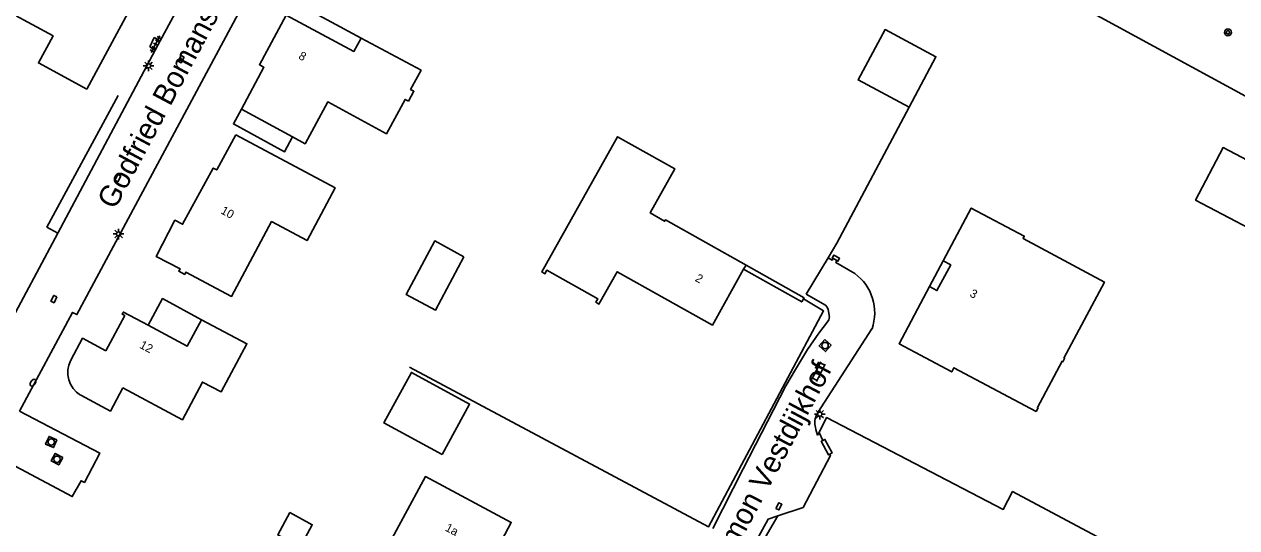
# Model space of a CAD drawing. Extents: x 128999 to 131010, y 395498 to 399007.
# Drawn here: x 130169.8 to 130311.9, y 398005.2 to 398064.4 of the extents above; entities that cross this region are included whole.
import ezdxf

# ---------------------------------------------------------------- set-up
doc = ezdxf.new("R2010")
doc.units = 0
for name, color, linetype in [('gg-afsc-hekwerk', 7, 'Continuous'), ('gg-afsc-muur', 7, 'Continuous'), ('gg-anno-huisnummerreeks BGT', 7, 'Continuous'), ('gg-anno-openbare ruimte label', 7, 'Continuous'), ('gg-bbg-bijgebouw', 7, 'Continuous'), ('gg-bbg-gedigitaliseerde bebouwing', 7, 'Continuous'), ('gg-bbg-gedigitaliseerde bijgebouw', 7, 'Continuous'), ('gg-bbg-hoofdgebouw', 7, 'Continuous'), ('gg-bbg-luifel en loopbrug', 7, 'Continuous'), ('gg-bbg-onder overbouw', 7, 'Continuous'), ('gg-bbg-pand overbouw', 7, 'Continuous'), ('gg-knt-verharding', 7, 'Continuous'), ('gt-grn-groengrens', 7, 'Continuous'), ('gt-grn-vlakafsluiter', 7, 'Continuous'), ('gt-symb-boom', 7, 'Continuous'), ('gt-symb-brandkraan', 7, 'Continuous'), ('gt-symb-klinker verharding', 7, 'Continuous'), ('gt-symb-kolk', 7, 'Continuous'), ('gt-symb-kolk center center', 7, 'Continuous'), ('gt-symb-lichtmast', 7, 'Continuous'), ('gt-symb-rioolschacht', 7, 'Continuous'), ('gt-symb-tegel verharding', 7, 'Continuous')]:
    doc.layers.add(name, color=color, linetype=linetype)

# ---------------------------------------------------------------- blocks, each defined once
blk = doc.blocks.new('gt0-TEG1')
at = {"layer": 'gt-symb-tegel verharding'}
for p, q in [((-1.12, 0), (1.12, 0)), ((-0.9, -0.25), (-0.9, 0.25)), ((-0.45, -0.25), (-0.45, 0.25)), ((0, -0.25), (0, 0.25)), ((0.45, -0.25), (0.45, 0.25)), ((0.9, -0.25), (0.9, 0.25))]:
    blk.add_line(p, q, dxfattribs=at)
blk = doc.blocks.new('gt0-BOOM')
at = {"layer": 'gt-symb-boom'}
for radius in [0.4, 0.2]:
    blk.add_circle((0, 0), radius, dxfattribs=at)
blk = doc.blocks.new('gt0-KOLK')
at = {"layer": 'gt-symb-kolk'}
blk.add_lwpolyline([(0, 0), (0.38, 0), (0.38, 0.4), (-0.38, 0.4), (-0.38, 0), (0, 0)], dxfattribs=at)
blk = doc.blocks.new('gt0-LMAST')
at = {"layer": 'gt-symb-lichtmast'}
for p, q in [((-0.18, 0.17), (-0.45, 0.44)), ((-0.01, 0.25), (-0.01, 0.62)), ((0.17, 0.17), (0.44, 0.44)), ((-0.26, 0), (-0.63, 0)), ((-0.18, -0.18), (-0.45, -0.45)), ((-0.01, -0.25), (-0.01, -0.63)), ((0.44, -0.45), (0.17, -0.18)), ((0.24, 0), (0.62, 0))]:
    blk.add_line(p, q, dxfattribs=at)
blk.add_circle((-0.01, 0), 0.25, dxfattribs=at)
blk = doc.blocks.new('gt0-KL1')
at = {"layer": 'gt-symb-klinker verharding'}
for p, q in [((-1.15, 0.3), (1.15, 0.3)), ((-1, -0.3), (-1, 0.3)), ((-0.5, 0.3), (-0.5, 0.45)), ((0, -0.3), (0, 0.3)), ((0.5, 0.3), (0.5, 0.45)), ((1, -0.3), (1, 0.3)), ((-1.15, -0.3), (1.15, -0.3)), ((-0.5, -0.45), (-0.5, -0.3)), ((0.5, -0.45), (0.5, -0.3))]:
    blk.add_line(p, q, dxfattribs=at)
blk = doc.blocks.new('gt0-RS')
at = {"layer": 'gt-symb-rioolschacht'}
blk.add_lwpolyline([(-0.5, -0.5), (0.5, -0.5), (0.5, 0.5), (-0.5, 0.5)], close=True, dxfattribs=at)
blk.add_circle((0, 0), 0.375, dxfattribs=at)
blk = doc.blocks.new('gt0-KOLKCC')
at = {"layer": 'gt-symb-kolk center center'}
blk.add_lwpolyline([(-0.38, 0.2), (0.37, 0.2), (0.37, -0.2), (-0.38, -0.2)], close=True, dxfattribs=at)
blk = doc.blocks.new('gt0-BR')
at = {"layer": 'gt-symb-brandkraan'}
for centre, radius, start, end in [((-0.24, 0), 0.206, 107.5669, 252.4331), ((0.6, -2.66), 3, 106.892, 107.5669), ((0, -0.69), 0.938, 73.108, 106.892), ((-0.6, -2.66), 3, 72.4331, 73.108), ((0.24, 0), 0.206, 287.567, 72.4331), ((0.6, 2.66), 3, 252.4331, 253.108), ((0, 0.69), 0.938, 253.108, 286.8921), ((-0.6, 2.66), 3, 286.8921, 287.567)]:
    blk.add_arc(centre, radius, start, end, dxfattribs=at)

msp = doc.modelspace()

# ---------------------------------------------------------------- linework, layer by layer
at = {"layer": 'gg-afsc-hekwerk'}
msp.add_line((130262.95, 398016.45), (130263.41, 398015.5), dxfattribs=at)
for points in [[(130173.69, 398039.85), (130172.41, 398040.55), (130180.76, 398056)], [(130273.51, 398054.64), (130265.04, 398038.65), (130264.01, 398036.93)], [(130214.94, 398024.1), (130249.98, 398005.36), (130263.49, 398030.71), (130261.12, 398032.12)], [(130301.39, 398001.11), (130285.65, 398009.49), (130284.55, 398007.41), (130263.84, 398018.19), (130262.95, 398016.45)], [(130258.12, 398006.66), (130261.08, 398007.64), (130264.28, 398013.72), (130264.2, 398013.88)], [(130292.12, 397964.05), (130247.47, 397988.42), (130258.12, 398006.66)]]:
    msp.add_lwpolyline(points, dxfattribs=at)
at = {"layer": 'gg-afsc-muur'}
for points in [[(130254.39, 398036.07), (130261.19, 398032.24), (130261.12, 398032.12)], [(130261.12, 398032.12), (130260.93, 398031.76), (130254.11, 398035.59)], [(130264.2, 398013.88), (130264.07, 398013.81), (130263.22, 398015.4), (130263.41, 398015.5)], [(130263.41, 398015.5), (130263.65, 398015.63), (130264.49, 398014.03), (130264.2, 398013.88)]]:
    msp.add_lwpolyline(points, dxfattribs=at)
at = {"layer": 'gg-bbg-bijgebouw'}
for points in [[(130273.51, 398054.64), (130267.54, 398057.82), (130270.69, 398063.73), (130276.66, 398060.54), (130273.51, 398054.64)], [(130318.13, 398037.91), (130307.1, 398043.72), (130310.34, 398049.89), (130327.63, 398040.79)], [(130218.76, 398013.84), (130221.98, 398019.78), (130215.15, 398023.49), (130211.93, 398017.55), (130218.76, 398013.84)]]:
    msp.add_lwpolyline(points, dxfattribs=at)
at = {"layer": 'gg-bbg-gedigitaliseerde bebouwing'}
msp.add_line((130201.22, 398051.13), (130195.23, 398054.38), dxfattribs=at)
for points in [[(130177.11, 398056.73), (130171.42, 398059.82), (130173.14, 398062.99), (130165.71, 398067.01), (130169.14, 398073.35), (130165.88, 398075.12), (130167.72, 398078.52)], [(130214.82, 398055.34), (130214.41, 398055.53), (130212.23, 398051.51), (130205.34, 398055.24), (130202.69, 398050.33), (130201.22, 398051.13)], [(130194.55, 398051.39), (130206.22, 398045.14), (130202.92, 398038.96), (130198.75, 398041.19), (130194.06, 398032.4), (130188.7, 398035.24), (130188.59, 398034.99)], [(130190.52, 398029.68), (130195.86, 398026.85), (130192.84, 398021.2), (130190.64, 398022.36), (130188.3, 398017.94), (130181.3, 398021.67)]]:
    msp.add_lwpolyline(points, dxfattribs=at)
at = {"layer": 'gg-bbg-gedigitaliseerde bijgebouw'}
for points in [[(130221.31, 398037.06), (130217.89, 398038.92), (130214.52, 398032.64), (130217.96, 398030.79), (130221.31, 398037.06)], [(130200.9, 398007.03), (130199.48, 398004.41), (130202.1, 398002.98), (130203.52, 398005.61), (130200.9, 398007.03)]]:
    msp.add_lwpolyline(points, dxfattribs=at)
at = {"layer": 'gg-bbg-hoofdgebouw'}
msp.add_line((130254.39, 398036.07), (130254.11, 398035.59), dxfattribs=at)
for points in [[(130180.97, 398072.53), (130181.33, 398073.2), (130184.91, 398071.28), (130177.11, 398056.73)], [(130200.45, 398065.43), (130197.33, 398059.6), (130197.86, 398059.32), (130195.23, 398054.38)], [(130209.26, 398062.74), (130208.42, 398061.17), (130200.45, 398065.43)], [(130214.82, 398055.34), (130215.44, 398056.5), (130215.06, 398056.7), (130216.28, 398058.96), (130209.26, 398062.74)], [(130194.55, 398051.39), (130192.33, 398047.25), (130191.91, 398047.48), (130188.33, 398040.88), (130187.43, 398041.35), (130185.23, 398037.08), (130188.03, 398035.65), (130187.88, 398035.36), (130188.59, 398034.99)], [(130254.11, 398035.59), (130250.44, 398029.04), (130239.29, 398035.31), (130237.15, 398031.51), (130236.78, 398031.72), (130237.01, 398032.13), (130231.03, 398035.49), (130230.8, 398035.08), (130230.43, 398035.29), (130239.32, 398051.15), (130246.06, 398047.38), (130243.15, 398042.21), (130244.85, 398041.24), (130244.94, 398041.39), (130254.39, 398036.07)], [(130275.9, 398033.57), (130272.33, 398026.86), (130278.51, 398023.55), (130278.77, 398024.04), (130288.41, 398018.91), (130288.63, 398019.32), (130288.56, 398019.36), (130291.45, 398024.79), (130291.54, 398024.74), (130291.75, 398025.13), (130291.66, 398025.18), (130296.42, 398034.09), (130286.87, 398039.22), (130287.02, 398039.49), (130280.81, 398042.77), (130277.52, 398036.59)], [(130179.34, 398026.03), (130181.53, 398030.15), (130181.24, 398030.31), (130181.38, 398030.57), (130184.28, 398029.02)], [(130184.28, 398029.02), (130188.87, 398026.58), (130190.52, 398029.68)], [(130179.34, 398026.03), (130176.59, 398027.49), (130175.22, 398024.91)], [(130176.37, 398020.8), (130179.85, 398018.95), (130181.3, 398021.67)], [(130208.95, 397996.71), (130215.17, 397993.36), (130219.69, 398001.76), (130223.57, 397999.66), (130226.87, 398005.87), (130216.79, 398011.25), (130208.95, 397996.71)]]:
    msp.add_lwpolyline(points, dxfattribs=at)
msp.add_arc((130177.99, 398023.47), 3.13, 152.5546, 238.613, dxfattribs=at)
at = {"layer": 'gg-bbg-luifel en loopbrug'}
for points in [[(130209.26, 398062.74), (130201.3, 398067.02), (130200.45, 398065.43)], [(130201.22, 398051.13), (130200.28, 398049.4), (130194.29, 398052.65), (130195.23, 398054.38)], [(130190.52, 398029.68), (130185.98, 398032.15), (130184.28, 398029.02)]]:
    msp.add_lwpolyline(points, dxfattribs=at)
at = {"layer": 'gg-bbg-onder overbouw'}
msp.add_lwpolyline([(130277.52, 398036.59), (130278.4, 398036.11), (130276.78, 398033.1), (130275.9, 398033.57)], dxfattribs=at)
at = {"layer": 'gg-bbg-pand overbouw'}
msp.add_line((130275.9, 398033.57), (130277.52, 398036.59), dxfattribs=at)
at = {"layer": 'gg-knt-verharding'}
for p, q in [((130192.48, 398075.1), (130185.68, 398062.41)), ((130184.97, 398062.79), (130185.68, 398062.41)), ((130185.12, 398061.31), (130184.47, 398061.69)), ((130185.68, 398062.41), (130185.12, 398061.31)), ((130173.69, 398039.85), (130185.12, 398061.31)), ((130264.01, 398036.93), (130261.44, 398032.67))]:
    msp.add_line(p, q, dxfattribs=at)
for points in [[(130198.26, 398072.03), (130175.92, 398030.27), (130175.42, 398030.54), (130169.21, 398018.94)], [(130164.5, 398021.45), (130167.96, 398027.89), (130167.46, 398028.16), (130173.69, 398039.85)], [(130267.14, 398035.1), (130264.93, 398036.39), (130265.05, 398036.61), (130264.6, 398036.86), (130264.48, 398036.65), (130264.01, 398036.93)], [(130261.44, 398032.67), (130263.7, 398031.37), (130263.89, 398031.14), (130264.02, 398030.88), (130264.16, 398029.96)], [(130169.21, 398018.94), (130178.6, 398014.02), (130176.8, 398010.58), (130176.41, 398010.78), (130175.39, 398008.91), (130137.37, 398029.16)], [(130263.94, 398029.41), (130262.94, 398028.11), (130261.6, 398026.16), (130260.18, 398023.82), (130259.06, 398021.91), (130254.04, 398012.16), (130250.48, 398005.15)], [(130269.16, 398028.61), (130262.8, 398018.77), (130262.64, 398018.45)], [(130262.58, 398016.8), (130262.79, 398016.14), (130262.95, 398016.45)], [(130255.01, 398002.61), (130256.98, 398006.25), (130258.12, 398006.66)]]:
    msp.add_lwpolyline(points, dxfattribs=at)
for centre, radius, start, end in [((130263.75, 398030.48), 5.73, 340.8774, 53.6999), ((130263.3, 398029.98), 0.855, 318.1127, 358.066), ((130264.96, 398017.54), 2.5, 158.571, 197.2714)]:
    msp.add_arc(centre, radius, start, end, dxfattribs=at)
at = {"layer": 'gt-grn-groengrens'}
msp.add_line((130405.77, 398005.3), (130176.79, 398130.17), dxfattribs=at)
at = {"layer": 'gt-grn-vlakafsluiter'}
msp.add_line((130184.47, 398061.69), (130184.97, 398062.79), dxfattribs=at)

# ---------------------------------------------------------------- block references
at = {"layer": 'gt-symb-boom'}
msp.add_blockref('gt0-BOOM', (130310.9, 398063.41), dxfattribs=at)
at = {"layer": 'gt-symb-brandkraan', "rotation": -124.65024209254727}
msp.add_blockref('gt0-BR', (130170.78, 398022.29), dxfattribs=at)
at = {"layer": 'gt-symb-klinker verharding', "rotation": 63.07637464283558}
msp.add_blockref('gt0-KL1', (130262.9, 398023.57), dxfattribs=at)
at = {"layer": 'gt-symb-kolk', "rotation": -29.488907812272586}
msp.add_blockref('gt0-KOLK', (130264.83, 398036.73), dxfattribs=at)
at = {"layer": 'gt-symb-kolk center center'}
for p, rotation in [((130188.16, 398060.27), -118.02312185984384), ((130180.72, 398046.28), -117.79574833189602), ((130173.23, 398032.09), -115.99485501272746), ((130258.25, 398007.77), 62.28149837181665)]:
    msp.add_blockref('gt0-KOLKCC', p, dxfattribs=dict(at, rotation=rotation))
at = {"layer": 'gt-symb-lichtmast'}
for p in [(130184.33, 398059.48), (130180.83, 398039.74), (130263.05, 398018.59)]:
    msp.add_blockref('gt0-LMAST', p, dxfattribs=at)
at = {"layer": 'gt-symb-rioolschacht'}
for p, rotation in [((130263.66, 398026.64), -132.16188122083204), ((130172.92, 398015.32), 156.49306870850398), ((130173.6, 398013.3), 151.92988648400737)]:
    msp.add_blockref('gt0-RS', p, dxfattribs=dict(at, rotation=rotation))
at = {"layer": 'gt-symb-tegel verharding', "rotation": -117.71850162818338}
msp.add_blockref('gt0-TEG1', (130185.14, 398062.02), dxfattribs=at)

# ---------------------------------------------------------------- texts
at = {"layer": 'gg-anno-huisnummerreeks BGT'}
for s, rotation, p in [('8', 331.8, (130201.83, 398060.35)), ('10', 331.5, (130192.71, 398042.2)), ('2', 330.7, (130248.34, 398034.27)), ('3', 331.8, (130280.53, 398032.46)), ('12', 332, (130183.19, 398026.41)), ('1a', 331.9, (130219.02, 398004.96))]:
    msp.add_text(s, height=1, rotation=rotation, dxfattribs=at).set_placement(p)
at = {"layer": 'gg-anno-openbare ruimte label'}
for s, rotation, p in [('Godfried Bomanshof', 61.9, (130180.39, 398042.5)), ('Simon Vestdijkhof', 62, (130251.96, 398000.25))]:
    msp.add_text(s, height=2.5, rotation=rotation, dxfattribs=at).set_placement(p)

doc.saveas('drawing.dxf')
